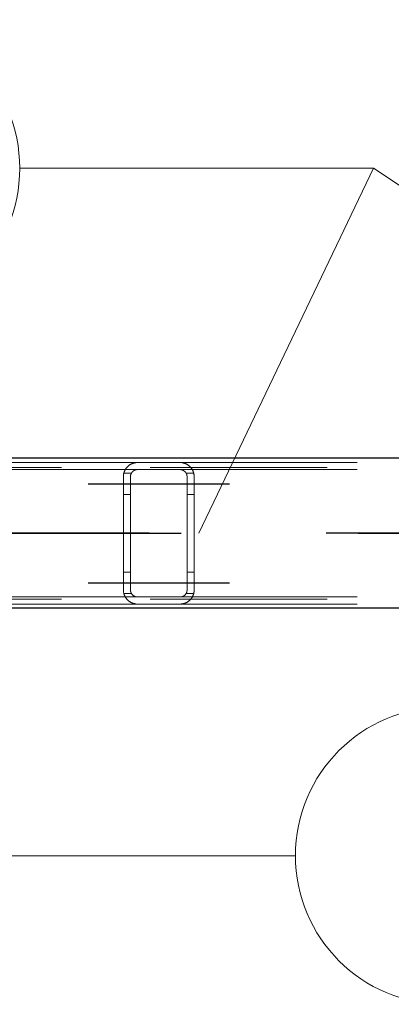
# Model space of a CAD drawing. Header units: millimetres. Extents: x -851 to 2, y 9346 to 10016.
# Tile 365 of 505: x -206.46 to -201.21, y 9387.01 to 9400.92. Entities that reach past the tile are written whole.
import ezdxf

# ---------------------------------------------------------------- set-up
doc = ezdxf.new("R2010")
doc.units = ezdxf.units.MM
doc.header["$LTSCALE"] = 10
doc.linetypes.add('HIDDEN', pattern=[0.375, 0.25, -0.125])
doc.linetypes.add('MITTE', pattern=[2, 1.25, -0.25, 0.25, -0.25])
for name, color, linetype, lineweight in [('PS_Hidden', 2, 'HIDDEN', 9), ('PS_Pos', 1, 'Continuous', 15), ('PS_Shape', 161, 'Continuous', 30), ('PS_SOLID', 7, 'Continuous', 30)]:
    doc.layers.add(name, color=color, linetype=linetype, lineweight=lineweight)
doc.layers.add('PS_Mid', color=5, linetype='MITTE')
doc.styles.add('simplex', font='simplex.shx', dxfattribs={"width": 0.75})

# ---------------------------------------------------------------- blocks, each defined once
blk = doc.blocks.new('*X976')
at = {"layer": 'PS_Hidden', "color": 2, "linetype": 'HIDDEN'}
for p, q in [((-187.116, 9394.594), (-423.956, 9394.594)), ((-214.192, 9394.664), (-204.792, 9394.664)), ((-214.192, 9394.564), (-204.792, 9394.564)), ((-204.981, 9394.53), (-204.98, 9394.534)), ((-204.98, 9394.534), (-204.978, 9394.538)), ((-204.978, 9394.538), (-204.976, 9394.543)), ((-204.976, 9394.543), (-204.974, 9394.547)), ((-204.974, 9394.547), (-204.972, 9394.551)), ((-204.972, 9394.551), (-204.97, 9394.555)), ((-204.97, 9394.555), (-204.968, 9394.559)), ((-204.968, 9394.559), (-204.966, 9394.563)), ((-204.966, 9394.563), (-204.963, 9394.567)), ((-204.963, 9394.567), (-204.961, 9394.571)), ((-204.961, 9394.571), (-204.958, 9394.575)), ((-204.958, 9394.575), (-204.956, 9394.579)), ((-204.956, 9394.579), (-204.953, 9394.582)), ((-204.953, 9394.582), (-204.95, 9394.586)), ((-204.95, 9394.586), (-204.948, 9394.59)), ((-204.948, 9394.59), (-204.945, 9394.593)), ((-204.945, 9394.593), (-204.942, 9394.596)), ((-204.942, 9394.596), (-204.939, 9394.6)), ((-204.939, 9394.6), (-204.936, 9394.603)), ((-204.936, 9394.603), (-204.933, 9394.606)), ((-204.933, 9394.606), (-204.929, 9394.609)), ((-204.929, 9394.609), (-204.926, 9394.612)), ((-204.926, 9394.612), (-204.923, 9394.615)), ((-204.923, 9394.615), (-204.92, 9394.618)), ((-204.92, 9394.618), (-204.916, 9394.621)), ((-204.916, 9394.621), (-204.913, 9394.623)), ((-204.913, 9394.623), (-204.909, 9394.626)), ((-204.909, 9394.626), (-204.905, 9394.629)), ((-204.905, 9394.629), (-204.901, 9394.631)), ((-204.901, 9394.631), (-204.897, 9394.634)), ((-204.897, 9394.634), (-204.893, 9394.637)), ((-204.893, 9394.637), (-204.888, 9394.639)), ((-204.888, 9394.639), (-204.883, 9394.642)), ((-204.883, 9394.642), (-204.879, 9394.644)), ((-204.879, 9394.644), (-204.874, 9394.646)), ((-204.874, 9394.646), (-204.869, 9394.648)), ((-204.869, 9394.648), (-204.864, 9394.65)), ((-204.864, 9394.534), (-204.865, 9394.532)), ((-204.864, 9394.65), (-204.858, 9394.652)), ((-204.862, 9394.535), (-204.864, 9394.534)), ((-204.86, 9394.537), (-204.862, 9394.535)), ((-204.858, 9394.539), (-204.86, 9394.537)), ((-204.858, 9394.652), (-204.853, 9394.654)), ((-204.857, 9394.54), (-204.858, 9394.539)), ((-204.855, 9394.542), (-204.857, 9394.54)), ((-204.853, 9394.543), (-204.855, 9394.542)), ((-204.853, 9394.654), (-204.847, 9394.656)), ((-204.851, 9394.545), (-204.853, 9394.543)), ((-204.849, 9394.546), (-204.851, 9394.545)), ((-204.847, 9394.548), (-204.849, 9394.546)), ((-204.847, 9394.656), (-204.842, 9394.657)), ((-204.844, 9394.549), (-204.847, 9394.548)), ((-204.842, 9394.55), (-204.844, 9394.549)), ((-204.842, 9394.657), (-204.835, 9394.659)), ((-204.84, 9394.552), (-204.842, 9394.55)), ((-204.837, 9394.553), (-204.84, 9394.552)), ((-204.835, 9394.554), (-204.837, 9394.553)), ((-204.835, 9394.659), (-204.829, 9394.66)), ((-204.832, 9394.555), (-204.835, 9394.554)), ((-204.829, 9394.557), (-204.832, 9394.555)), ((-204.829, 9394.66), (-204.822, 9394.661)), ((-204.827, 9394.558), (-204.829, 9394.557)), ((-204.824, 9394.559), (-204.827, 9394.558)), ((-204.821, 9394.559), (-204.824, 9394.559)), ((-204.822, 9394.661), (-204.815, 9394.662)), ((-204.818, 9394.56), (-204.821, 9394.559)), ((-204.815, 9394.561), (-204.818, 9394.56)), ((-204.815, 9394.662), (-204.807, 9394.663)), ((-204.812, 9394.562), (-204.815, 9394.561)), ((-204.809, 9394.562), (-204.812, 9394.562)), ((-204.806, 9394.563), (-204.809, 9394.562)), ((-204.807, 9394.663), (-204.8, 9394.663)), ((-204.802, 9394.563), (-204.806, 9394.563)), ((-204.799, 9394.563), (-204.802, 9394.563)), ((-204.8, 9394.663), (-204.792, 9394.664)), ((-204.796, 9394.564), (-204.799, 9394.563)), ((-204.792, 9394.564), (-204.796, 9394.564)), ((-204.792, 9394.664), (-204.192, 9394.664)), ((-204.192, 9394.564), (-204.792, 9394.564)), ((-204.192, 9394.664), (-194.792, 9394.664)), ((-204.192, 9394.664), (-204.185, 9394.663)), ((-204.192, 9394.564), (-194.792, 9394.564)), ((-204.189, 9394.564), (-204.192, 9394.564)), ((-204.186, 9394.563), (-204.189, 9394.564)), ((-204.183, 9394.563), (-204.186, 9394.563)), ((-204.185, 9394.663), (-204.178, 9394.663)), ((-204.179, 9394.563), (-204.183, 9394.563)), ((-204.176, 9394.562), (-204.179, 9394.563)), ((-204.178, 9394.663), (-204.171, 9394.662)), ((-204.173, 9394.562), (-204.176, 9394.562)), ((-204.169, 9394.561), (-204.173, 9394.562)), ((-204.171, 9394.662), (-204.164, 9394.661)), ((-204.166, 9394.56), (-204.169, 9394.561)), ((-204.163, 9394.559), (-204.166, 9394.56)), ((-204.164, 9394.661), (-204.157, 9394.66)), ((-204.16, 9394.558), (-204.163, 9394.559)), ((-204.157, 9394.557), (-204.16, 9394.558)), ((-204.157, 9394.66), (-204.15, 9394.659)), ((-204.155, 9394.556), (-204.157, 9394.557)), ((-204.152, 9394.555), (-204.155, 9394.556)), ((-204.149, 9394.554), (-204.152, 9394.555)), ((-204.15, 9394.659), (-204.143, 9394.657)), ((-204.147, 9394.553), (-204.149, 9394.554)), ((-204.144, 9394.551), (-204.147, 9394.553)), ((-204.142, 9394.55), (-204.144, 9394.551)), ((-204.143, 9394.657), (-204.137, 9394.656)), ((-204.139, 9394.548), (-204.142, 9394.55)), ((-204.137, 9394.547), (-204.139, 9394.548)), ((-204.137, 9394.656), (-204.131, 9394.654)), ((-204.135, 9394.545), (-204.137, 9394.547)), ((-204.133, 9394.544), (-204.135, 9394.545)), ((-204.131, 9394.542), (-204.133, 9394.544)), ((-204.131, 9394.654), (-204.126, 9394.652)), ((-204.129, 9394.54), (-204.131, 9394.542)), ((-204.127, 9394.539), (-204.129, 9394.54)), ((-204.125, 9394.537), (-204.127, 9394.539)), ((-204.126, 9394.652), (-204.121, 9394.65)), ((-204.123, 9394.536), (-204.125, 9394.537)), ((-204.121, 9394.534), (-204.123, 9394.536)), ((-204.121, 9394.65), (-204.116, 9394.648)), ((-204.12, 9394.532), (-204.121, 9394.534)), ((-204.116, 9394.648), (-204.111, 9394.646)), ((-204.111, 9394.646), (-204.106, 9394.644)), ((-204.106, 9394.644), (-204.101, 9394.641)), ((-204.101, 9394.641), (-204.096, 9394.639)), ((-204.096, 9394.639), (-204.092, 9394.636)), ((-204.092, 9394.636), (-204.087, 9394.634)), ((-204.087, 9394.634), (-204.083, 9394.631)), ((-204.083, 9394.631), (-204.079, 9394.628)), ((-204.079, 9394.628), (-204.075, 9394.625)), ((-204.075, 9394.625), (-204.071, 9394.622)), ((-204.071, 9394.622), (-204.067, 9394.619)), ((-204.067, 9394.619), (-204.063, 9394.616)), ((-204.063, 9394.616), (-204.06, 9394.613)), ((-204.06, 9394.613), (-204.056, 9394.61)), ((-204.056, 9394.61), (-204.053, 9394.607)), ((-204.053, 9394.607), (-204.05, 9394.604)), ((-204.05, 9394.604), (-204.047, 9394.601)), ((-204.047, 9394.601), (-204.044, 9394.598)), ((-204.044, 9394.598), (-204.041, 9394.595)), ((-204.041, 9394.595), (-204.038, 9394.591)), ((-204.038, 9394.591), (-204.036, 9394.588)), ((-204.036, 9394.588), (-204.033, 9394.584)), ((-204.033, 9394.584), (-204.03, 9394.581)), ((-204.03, 9394.581), (-204.028, 9394.577)), ((-204.028, 9394.577), (-204.025, 9394.573)), ((-204.025, 9394.573), (-204.023, 9394.569)), ((-204.023, 9394.569), (-204.02, 9394.566)), ((-204.02, 9394.566), (-204.018, 9394.562)), ((-204.018, 9394.562), (-204.016, 9394.558)), ((-204.016, 9394.558), (-204.014, 9394.554)), ((-204.014, 9394.554), (-204.012, 9394.549)), ((-204.012, 9394.549), (-204.01, 9394.545)), ((-204.01, 9394.545), (-204.008, 9394.541)), ((-204.008, 9394.541), (-204.006, 9394.537)), ((-204.006, 9394.537), (-204.005, 9394.532)), ((-204.992, 9394.478), (-204.991, 9394.483)), ((-204.992, 9394.473), (-204.992, 9394.478)), ((-204.992, 9394.468), (-204.992, 9394.473)), ((-204.992, 9394.464), (-204.992, 9394.468)), ((-204.992, 9392.864), (-204.992, 9394.464)), ((-204.991, 9394.488), (-204.99, 9394.493)), ((-204.991, 9394.483), (-204.991, 9394.488)), ((-204.99, 9394.493), (-204.989, 9394.497)), ((-204.989, 9394.502), (-204.988, 9394.507)), ((-204.989, 9394.497), (-204.989, 9394.502)), ((-204.988, 9394.507), (-204.987, 9394.511)), ((-204.987, 9394.511), (-204.985, 9394.516)), ((-204.879, 9394.514), (-204.986, 9394.514)), ((-204.985, 9394.516), (-204.984, 9394.521)), ((-204.984, 9394.521), (-204.983, 9394.525)), ((-204.983, 9394.525), (-204.981, 9394.53)), ((-204.891, 9394.477), (-204.892, 9394.475)), ((-204.892, 9394.475), (-204.892, 9394.472)), ((-204.892, 9394.472), (-204.892, 9394.47)), ((-204.892, 9394.47), (-204.892, 9394.468)), ((-204.892, 9394.468), (-204.892, 9394.466)), ((-204.892, 9394.466), (-204.892, 9394.464)), ((-204.892, 9394.464), (-204.892, 9394.464)), ((-204.892, 9394.464), (-204.892, 9392.864)), ((-204.89, 9394.484), (-204.891, 9394.481)), ((-204.891, 9394.481), (-204.891, 9394.479)), ((-204.891, 9394.479), (-204.891, 9394.477)), ((-204.889, 9394.488), (-204.89, 9394.486)), ((-204.89, 9394.486), (-204.89, 9394.484)), ((-204.888, 9394.492), (-204.889, 9394.49)), ((-204.889, 9394.49), (-204.889, 9394.488)), ((-204.887, 9394.495), (-204.888, 9394.492)), ((-204.886, 9394.499), (-204.887, 9394.497)), ((-204.887, 9394.497), (-204.887, 9394.495)), ((-204.885, 9394.501), (-204.886, 9394.499)), ((-204.884, 9394.503), (-204.885, 9394.501)), ((-204.883, 9394.505), (-204.884, 9394.503)), ((-204.882, 9394.507), (-204.883, 9394.505)), ((-204.881, 9394.509), (-204.882, 9394.507)), ((-204.88, 9394.511), (-204.881, 9394.509)), ((-204.879, 9394.513), (-204.88, 9394.511)), ((-204.878, 9394.515), (-204.879, 9394.513)), ((-204.877, 9394.517), (-204.878, 9394.515)), ((-204.875, 9394.519), (-204.877, 9394.517)), ((-204.874, 9394.521), (-204.875, 9394.519)), ((-204.873, 9394.523), (-204.874, 9394.521)), ((-204.871, 9394.525), (-204.873, 9394.523)), ((-204.87, 9394.527), (-204.871, 9394.525)), ((-204.868, 9394.529), (-204.87, 9394.527)), ((-204.867, 9394.53), (-204.868, 9394.529)), ((-204.865, 9394.532), (-204.867, 9394.53)), ((-204.118, 9394.531), (-204.12, 9394.532)), ((-204.117, 9394.529), (-204.118, 9394.531)), ((-204.115, 9394.527), (-204.117, 9394.529)), ((-204.114, 9394.525), (-204.115, 9394.527)), ((-204.112, 9394.524), (-204.114, 9394.525)), ((-204.111, 9394.522), (-204.112, 9394.524)), ((-204.11, 9394.52), (-204.111, 9394.522)), ((-204.108, 9394.518), (-204.11, 9394.52)), ((-204.107, 9394.516), (-204.108, 9394.518)), ((-204.106, 9394.514), (-204.107, 9394.516)), ((-204.105, 9394.512), (-204.106, 9394.514)), ((-203.999, 9394.514), (-204.106, 9394.514)), ((-204.104, 9394.51), (-204.105, 9394.512)), ((-204.103, 9394.508), (-204.104, 9394.51)), ((-204.102, 9394.506), (-204.103, 9394.508)), ((-204.101, 9394.504), (-204.102, 9394.506)), ((-204.1, 9394.502), (-204.101, 9394.504)), ((-204.099, 9394.5), (-204.1, 9394.502)), ((-204.098, 9394.498), (-204.099, 9394.5)), ((-204.098, 9394.496), (-204.098, 9394.498)), ((-204.097, 9394.493), (-204.098, 9394.496)), ((-204.096, 9394.491), (-204.097, 9394.493)), ((-204.096, 9394.489), (-204.096, 9394.491)), ((-204.095, 9394.487), (-204.096, 9394.489)), ((-204.095, 9394.485), (-204.095, 9394.487)), ((-204.094, 9394.483), (-204.095, 9394.485)), ((-204.094, 9394.481), (-204.094, 9394.483)), ((-204.094, 9394.478), (-204.094, 9394.481)), ((-204.093, 9394.476), (-204.094, 9394.478)), ((-204.093, 9394.474), (-204.093, 9394.476)), ((-204.093, 9394.472), (-204.093, 9394.474)), ((-204.093, 9394.47), (-204.093, 9394.472)), ((-204.092, 9394.468), (-204.093, 9394.47)), ((-204.092, 9394.466), (-204.092, 9394.468)), ((-204.092, 9394.464), (-204.092, 9394.466)), ((-204.092, 9392.864), (-204.092, 9394.464)), ((-204.005, 9394.532), (-204.003, 9394.528)), ((-204.003, 9394.528), (-204.002, 9394.524)), ((-204.002, 9394.524), (-204, 9394.519)), ((-204, 9394.519), (-203.999, 9394.515)), ((-203.999, 9394.515), (-203.998, 9394.51)), ((-203.998, 9394.51), (-203.997, 9394.505)), ((-203.997, 9394.505), (-203.996, 9394.501)), ((-203.996, 9394.501), (-203.995, 9394.496)), ((-203.995, 9394.496), (-203.994, 9394.492)), ((-203.994, 9394.492), (-203.994, 9394.487)), ((-203.994, 9394.487), (-203.993, 9394.482)), ((-203.993, 9394.482), (-203.993, 9394.478)), ((-203.993, 9394.478), (-203.993, 9394.473)), ((-203.993, 9394.473), (-203.992, 9394.468)), ((-203.992, 9394.468), (-203.992, 9394.464)), ((-203.992, 9394.464), (-203.992, 9392.864)), ((-204.892, 9394.214), (-204.992, 9394.214)), ((-203.992, 9394.214), (-204.092, 9394.214)), ((-204.892, 9393.114), (-204.992, 9393.114)), ((-203.992, 9393.114), (-204.092, 9393.114)), ((-204.992, 9392.859), (-204.992, 9392.864)), ((-204.992, 9392.864), (-204.992, 9392.864)), ((-204.892, 9392.864), (-204.892, 9392.861)), ((-204.092, 9392.861), (-204.092, 9392.864)), ((-203.992, 9392.864), (-203.992, 9392.859)), ((-187.116, 9392.734), (-423.956, 9392.734)), ((-214.192, 9392.764), (-204.792, 9392.764)), ((-204.992, 9392.854), (-204.992, 9392.859)), ((-204.992, 9392.849), (-204.992, 9392.854)), ((-204.991, 9392.844), (-204.992, 9392.849)), ((-204.991, 9392.839), (-204.991, 9392.844)), ((-204.99, 9392.835), (-204.991, 9392.839)), ((-204.989, 9392.83), (-204.99, 9392.835)), ((-204.989, 9392.825), (-204.989, 9392.83)), ((-204.988, 9392.82), (-204.989, 9392.825)), ((-204.987, 9392.816), (-204.988, 9392.82)), ((-204.985, 9392.811), (-204.987, 9392.816)), ((-204.879, 9392.814), (-204.986, 9392.814)), ((-204.984, 9392.807), (-204.985, 9392.811)), ((-204.983, 9392.802), (-204.984, 9392.807)), ((-204.981, 9392.798), (-204.983, 9392.802)), ((-204.98, 9392.793), (-204.981, 9392.798)), ((-204.978, 9392.789), (-204.98, 9392.793)), ((-204.976, 9392.784), (-204.978, 9392.789)), ((-204.974, 9392.78), (-204.976, 9392.784)), ((-204.972, 9392.776), (-204.974, 9392.78)), ((-204.97, 9392.772), (-204.972, 9392.776)), ((-204.968, 9392.768), (-204.97, 9392.772)), ((-204.966, 9392.764), (-204.968, 9392.768)), ((-204.963, 9392.76), (-204.966, 9392.764)), ((-204.961, 9392.756), (-204.963, 9392.76)), ((-204.958, 9392.752), (-204.961, 9392.756)), ((-204.956, 9392.748), (-204.958, 9392.752)), ((-204.953, 9392.745), (-204.956, 9392.748)), ((-204.95, 9392.741), (-204.953, 9392.745)), ((-204.948, 9392.738), (-204.95, 9392.741)), ((-204.945, 9392.734), (-204.948, 9392.738)), ((-204.942, 9392.731), (-204.945, 9392.734)), ((-204.939, 9392.727), (-204.942, 9392.731)), ((-204.936, 9392.724), (-204.939, 9392.727)), ((-204.933, 9392.721), (-204.936, 9392.724)), ((-204.892, 9392.861), (-204.892, 9392.859)), ((-204.892, 9392.859), (-204.892, 9392.857)), ((-204.892, 9392.857), (-204.892, 9392.855)), ((-204.892, 9392.855), (-204.892, 9392.852)), ((-204.892, 9392.852), (-204.891, 9392.85)), ((-204.891, 9392.85), (-204.891, 9392.848)), ((-204.891, 9392.848), (-204.891, 9392.846)), ((-204.891, 9392.846), (-204.89, 9392.844)), ((-204.89, 9392.844), (-204.89, 9392.841)), ((-204.89, 9392.841), (-204.889, 9392.839)), ((-204.889, 9392.839), (-204.889, 9392.837)), ((-204.889, 9392.837), (-204.888, 9392.835)), ((-204.888, 9392.835), (-204.887, 9392.833)), ((-204.887, 9392.833), (-204.887, 9392.83)), ((-204.887, 9392.83), (-204.886, 9392.828)), ((-204.886, 9392.828), (-204.885, 9392.826)), ((-204.885, 9392.826), (-204.884, 9392.824)), ((-204.884, 9392.824), (-204.883, 9392.822)), ((-204.883, 9392.822), (-204.882, 9392.82)), ((-204.882, 9392.82), (-204.881, 9392.818)), ((-204.881, 9392.818), (-204.88, 9392.816)), ((-204.88, 9392.816), (-204.879, 9392.814)), ((-204.879, 9392.814), (-204.878, 9392.812)), ((-204.878, 9392.812), (-204.877, 9392.81)), ((-204.877, 9392.81), (-204.875, 9392.808)), ((-204.875, 9392.808), (-204.874, 9392.806)), ((-204.874, 9392.806), (-204.873, 9392.804)), ((-204.873, 9392.804), (-204.871, 9392.802)), ((-204.871, 9392.802), (-204.87, 9392.8)), ((-204.87, 9392.8), (-204.868, 9392.799)), ((-204.868, 9392.799), (-204.867, 9392.797)), ((-204.867, 9392.797), (-204.865, 9392.795)), ((-204.865, 9392.795), (-204.864, 9392.793)), ((-204.864, 9392.793), (-204.862, 9392.792)), ((-204.862, 9392.792), (-204.86, 9392.79)), ((-204.86, 9392.79), (-204.858, 9392.789)), ((-204.858, 9392.789), (-204.857, 9392.787)), ((-204.857, 9392.787), (-204.855, 9392.785)), ((-204.855, 9392.785), (-204.853, 9392.784)), ((-204.853, 9392.784), (-204.851, 9392.782)), ((-204.851, 9392.782), (-204.849, 9392.781)), ((-204.849, 9392.781), (-204.847, 9392.78)), ((-204.847, 9392.78), (-204.844, 9392.778)), ((-204.844, 9392.778), (-204.842, 9392.777)), ((-204.842, 9392.777), (-204.84, 9392.775)), ((-204.84, 9392.775), (-204.837, 9392.774)), ((-204.837, 9392.774), (-204.835, 9392.773)), ((-204.835, 9392.773), (-204.832, 9392.772)), ((-204.832, 9392.772), (-204.829, 9392.771)), ((-204.829, 9392.771), (-204.827, 9392.77)), ((-204.827, 9392.77), (-204.824, 9392.769)), ((-204.824, 9392.769), (-204.821, 9392.768)), ((-204.821, 9392.768), (-204.818, 9392.767)), ((-204.818, 9392.767), (-204.815, 9392.766)), ((-204.815, 9392.766), (-204.812, 9392.765)), ((-204.812, 9392.765), (-204.809, 9392.765)), ((-204.809, 9392.765), (-204.806, 9392.764)), ((-204.806, 9392.764), (-204.802, 9392.764)), ((-204.802, 9392.764), (-204.799, 9392.764)), ((-204.799, 9392.764), (-204.796, 9392.764)), ((-204.796, 9392.764), (-204.792, 9392.764)), ((-204.792, 9392.764), (-204.192, 9392.764)), ((-204.192, 9392.764), (-194.792, 9392.764)), ((-204.192, 9392.764), (-204.189, 9392.764)), ((-204.189, 9392.764), (-204.186, 9392.764)), ((-204.186, 9392.764), (-204.183, 9392.764)), ((-204.183, 9392.764), (-204.18, 9392.764)), ((-204.18, 9392.764), (-204.176, 9392.765)), ((-204.176, 9392.765), (-204.173, 9392.765)), ((-204.173, 9392.765), (-204.17, 9392.766)), ((-204.17, 9392.766), (-204.167, 9392.767)), ((-204.167, 9392.767), (-204.164, 9392.768)), ((-204.164, 9392.768), (-204.161, 9392.769)), ((-204.161, 9392.769), (-204.158, 9392.77)), ((-204.158, 9392.77), (-204.156, 9392.771)), ((-204.156, 9392.771), (-204.153, 9392.772)), ((-204.153, 9392.772), (-204.15, 9392.773)), ((-204.15, 9392.773), (-204.147, 9392.774)), ((-204.147, 9392.774), (-204.145, 9392.776)), ((-204.145, 9392.776), (-204.142, 9392.777)), ((-204.142, 9392.777), (-204.14, 9392.778)), ((-204.14, 9392.778), (-204.138, 9392.78)), ((-204.138, 9392.78), (-204.136, 9392.781)), ((-204.136, 9392.781), (-204.133, 9392.783)), ((-204.133, 9392.783), (-204.131, 9392.784)), ((-204.131, 9392.784), (-204.129, 9392.786)), ((-204.129, 9392.786), (-204.128, 9392.787)), ((-204.128, 9392.787), (-204.126, 9392.789)), ((-204.126, 9392.789), (-204.124, 9392.791)), ((-204.124, 9392.791), (-204.122, 9392.792)), ((-204.122, 9392.792), (-204.121, 9392.794)), ((-204.121, 9392.794), (-204.119, 9392.796)), ((-204.119, 9392.796), (-204.117, 9392.798)), ((-204.117, 9392.798), (-204.116, 9392.799)), ((-204.116, 9392.799), (-204.114, 9392.801)), ((-204.114, 9392.801), (-204.113, 9392.803)), ((-204.113, 9392.803), (-204.111, 9392.805)), ((-204.111, 9392.805), (-204.11, 9392.807)), ((-204.11, 9392.807), (-204.109, 9392.809)), ((-204.109, 9392.809), (-204.108, 9392.811)), ((-204.108, 9392.811), (-204.106, 9392.813)), ((-204.106, 9392.813), (-204.105, 9392.815)), ((-203.999, 9392.814), (-204.106, 9392.814)), ((-204.105, 9392.815), (-204.104, 9392.817)), ((-204.104, 9392.817), (-204.103, 9392.819)), ((-204.103, 9392.819), (-204.102, 9392.821)), ((-204.102, 9392.821), (-204.101, 9392.823)), ((-204.101, 9392.823), (-204.1, 9392.825)), ((-204.1, 9392.825), (-204.099, 9392.827)), ((-204.099, 9392.829), (-204.098, 9392.831)), ((-204.099, 9392.827), (-204.099, 9392.829)), ((-204.098, 9392.831), (-204.097, 9392.833)), ((-204.097, 9392.833), (-204.096, 9392.836)), ((-204.096, 9392.838), (-204.095, 9392.84)), ((-204.096, 9392.836), (-204.096, 9392.838)), ((-204.095, 9392.842), (-204.094, 9392.844)), ((-204.095, 9392.84), (-204.095, 9392.842)), ((-204.094, 9392.849), (-204.093, 9392.851)), ((-204.094, 9392.846), (-204.094, 9392.849)), ((-204.094, 9392.844), (-204.094, 9392.846)), ((-204.093, 9392.857), (-204.092, 9392.859)), ((-204.093, 9392.855), (-204.093, 9392.857)), ((-204.093, 9392.853), (-204.093, 9392.855)), ((-204.093, 9392.851), (-204.093, 9392.853)), ((-204.092, 9392.859), (-204.092, 9392.861)), ((-204.047, 9392.726), (-204.05, 9392.723)), ((-204.044, 9392.729), (-204.047, 9392.726)), ((-204.041, 9392.733), (-204.044, 9392.729)), ((-204.038, 9392.736), (-204.041, 9392.733)), ((-204.036, 9392.739), (-204.038, 9392.736)), ((-204.033, 9392.743), (-204.036, 9392.739)), ((-204.03, 9392.747), (-204.033, 9392.743)), ((-204.028, 9392.75), (-204.03, 9392.747)), ((-204.025, 9392.754), (-204.028, 9392.75)), ((-204.023, 9392.758), (-204.025, 9392.754)), ((-204.02, 9392.762), (-204.023, 9392.758)), ((-204.018, 9392.766), (-204.02, 9392.762)), ((-204.016, 9392.77), (-204.018, 9392.766)), ((-204.014, 9392.774), (-204.016, 9392.77)), ((-204.012, 9392.778), (-204.014, 9392.774)), ((-204.01, 9392.782), (-204.012, 9392.778)), ((-204.008, 9392.786), (-204.01, 9392.782)), ((-204.006, 9392.79), (-204.008, 9392.786)), ((-204.005, 9392.795), (-204.006, 9392.79)), ((-204.003, 9392.799), (-204.005, 9392.795)), ((-204.002, 9392.804), (-204.003, 9392.799)), ((-204, 9392.808), (-204.002, 9392.804)), ((-203.999, 9392.813), (-204, 9392.808)), ((-203.998, 9392.817), (-203.999, 9392.813)), ((-203.997, 9392.822), (-203.998, 9392.817)), ((-203.996, 9392.826), (-203.997, 9392.822)), ((-203.995, 9392.831), (-203.996, 9392.826)), ((-203.994, 9392.836), (-203.995, 9392.831)), ((-203.993, 9392.845), (-203.994, 9392.84)), ((-203.994, 9392.84), (-203.994, 9392.836)), ((-203.992, 9392.859), (-203.993, 9392.854)), ((-203.993, 9392.854), (-203.993, 9392.85)), ((-203.993, 9392.85), (-203.993, 9392.845)), ((-214.192, 9392.664), (-204.792, 9392.664)), ((-204.929, 9392.718), (-204.933, 9392.721)), ((-204.926, 9392.715), (-204.929, 9392.718)), ((-204.923, 9392.712), (-204.926, 9392.715)), ((-204.92, 9392.709), (-204.923, 9392.712)), ((-204.916, 9392.706), (-204.92, 9392.709)), ((-204.913, 9392.704), (-204.916, 9392.706)), ((-204.909, 9392.701), (-204.913, 9392.704)), ((-204.905, 9392.698), (-204.909, 9392.701)), ((-204.901, 9392.696), (-204.905, 9392.698)), ((-204.897, 9392.693), (-204.901, 9392.696)), ((-204.893, 9392.691), (-204.897, 9392.693)), ((-204.888, 9392.688), (-204.893, 9392.691)), ((-204.883, 9392.686), (-204.888, 9392.688)), ((-204.879, 9392.683), (-204.883, 9392.686)), ((-204.874, 9392.681), (-204.879, 9392.683)), ((-204.869, 9392.679), (-204.874, 9392.681)), ((-204.864, 9392.677), (-204.869, 9392.679)), ((-204.858, 9392.675), (-204.864, 9392.677)), ((-204.853, 9392.673), (-204.858, 9392.675)), ((-204.847, 9392.671), (-204.853, 9392.673)), ((-204.842, 9392.67), (-204.847, 9392.671)), ((-204.835, 9392.668), (-204.842, 9392.67)), ((-204.829, 9392.667), (-204.835, 9392.668)), ((-204.822, 9392.666), (-204.829, 9392.667)), ((-204.815, 9392.665), (-204.822, 9392.666)), ((-204.807, 9392.664), (-204.815, 9392.665)), ((-204.8, 9392.664), (-204.807, 9392.664)), ((-204.792, 9392.664), (-204.8, 9392.664)), ((-204.192, 9392.664), (-204.792, 9392.664)), ((-204.192, 9392.664), (-194.792, 9392.664)), ((-204.185, 9392.664), (-204.192, 9392.664)), ((-204.192, 9392.664), (-204.192, 9392.664)), ((-204.178, 9392.664), (-204.185, 9392.664)), ((-204.171, 9392.665), (-204.178, 9392.664)), ((-204.164, 9392.666), (-204.171, 9392.665)), ((-204.157, 9392.667), (-204.164, 9392.666)), ((-204.15, 9392.668), (-204.157, 9392.667)), ((-204.143, 9392.67), (-204.15, 9392.668)), ((-204.137, 9392.671), (-204.143, 9392.67)), ((-204.131, 9392.673), (-204.137, 9392.671)), ((-204.126, 9392.675), (-204.131, 9392.673)), ((-204.121, 9392.677), (-204.126, 9392.675)), ((-204.116, 9392.679), (-204.121, 9392.677)), ((-204.111, 9392.681), (-204.116, 9392.679)), ((-204.106, 9392.683), (-204.111, 9392.681)), ((-204.101, 9392.686), (-204.106, 9392.683)), ((-204.096, 9392.688), (-204.101, 9392.686)), ((-204.092, 9392.691), (-204.096, 9392.688)), ((-204.087, 9392.694), (-204.092, 9392.691)), ((-204.083, 9392.696), (-204.087, 9392.694)), ((-204.079, 9392.699), (-204.083, 9392.696)), ((-204.075, 9392.702), (-204.079, 9392.699)), ((-204.071, 9392.705), (-204.075, 9392.702)), ((-204.067, 9392.708), (-204.071, 9392.705)), ((-204.063, 9392.711), (-204.067, 9392.708)), ((-204.06, 9392.714), (-204.063, 9392.711)), ((-204.056, 9392.717), (-204.06, 9392.714)), ((-204.053, 9392.72), (-204.056, 9392.717)), ((-204.05, 9392.723), (-204.053, 9392.72))]:
    blk.add_line(p, q, dxfattribs=at)
at = {"layer": 'PS_Mid', "color": 5, "linetype": 'MITTE'}
for p, q in [((-205.492, 9394.364), (-204.392, 9394.364)), ((-205.492, 9394.364), (-204.392, 9394.364)), ((-204.592, 9394.364), (-203.492, 9394.364)), ((-204.592, 9394.364), (-203.492, 9394.364)), ((-184.627, 9393.664), (-426.445, 9393.664)), ((-236.677, 9393.664), (-182.308, 9393.664)), ((-204.492, 9393.664), (-204.492, 9393.664)), ((-205.492, 9392.964), (-204.392, 9392.964)), ((-205.492, 9392.964), (-204.392, 9392.964)), ((-204.592, 9392.964), (-203.492, 9392.964)), ((-204.592, 9392.964), (-203.492, 9392.964))]:
    blk.add_line(p, q, dxfattribs=at)
at = {"layer": 'PS_SOLID', "color": 7, "linetype": 'Continuous'}
for p, q in [((-187.116, 9394.724), (-423.956, 9394.724)), ((-187.116, 9392.604), (-423.956, 9392.604))]:
    blk.add_line(p, q, dxfattribs=at)
blk = doc.blocks.new('*X994')
at = {"color": 1}
blk.add_line((-207.562, 9389.108), (-202.562, 9389.108), dxfattribs=at)
blk.add_arc((-200.462, 9389.108), 2.1, 90, 270, dxfattribs=at)
blk = doc.blocks.new('*X1514')
at = {"color": 1}
for p, q in [((-214.343, 9400.922), (-208.557, 9400.922)), ((-206.457, 9398.822), (-201.457, 9398.822)), ((-203.929, 9393.664), (-201.457, 9398.822)), ((-214.343, 9396.722), (-208.557, 9396.722))]:
    blk.add_line(p, q, dxfattribs=at)
for centre, start, end in [((-214.343, 9398.822), 90, 270), ((-208.557, 9398.822), 270, 90)]:
    blk.add_arc(centre, 2.1, start, end, dxfattribs=at)
at = {"color": 30, "style": 'simplex', "width": 0.75}
blk.add_text('590', height=3, dxfattribs=at).set_placement((-214.343, 9397.322))
blk = doc.blocks.new('*X1515')
at = {"color": 1}
for p in [(-206.457, 9398.822), (-193.729, 9393.664)]:
    blk.add_line(p, (-201.457, 9398.822), dxfattribs=at)

msp = doc.modelspace()

# ---------------------------------------------------------------- block references
at = {"layer": 'PS_Pos'}
for name in ['*X1514', '*X1515', '*X994']:
    msp.add_blockref(name, (0, 0), dxfattribs=at)
at = {"layer": 'PS_Shape', "color": 31}
msp.add_blockref('*X976', (0, 0), dxfattribs=at)

doc.saveas('drawing.dxf')
